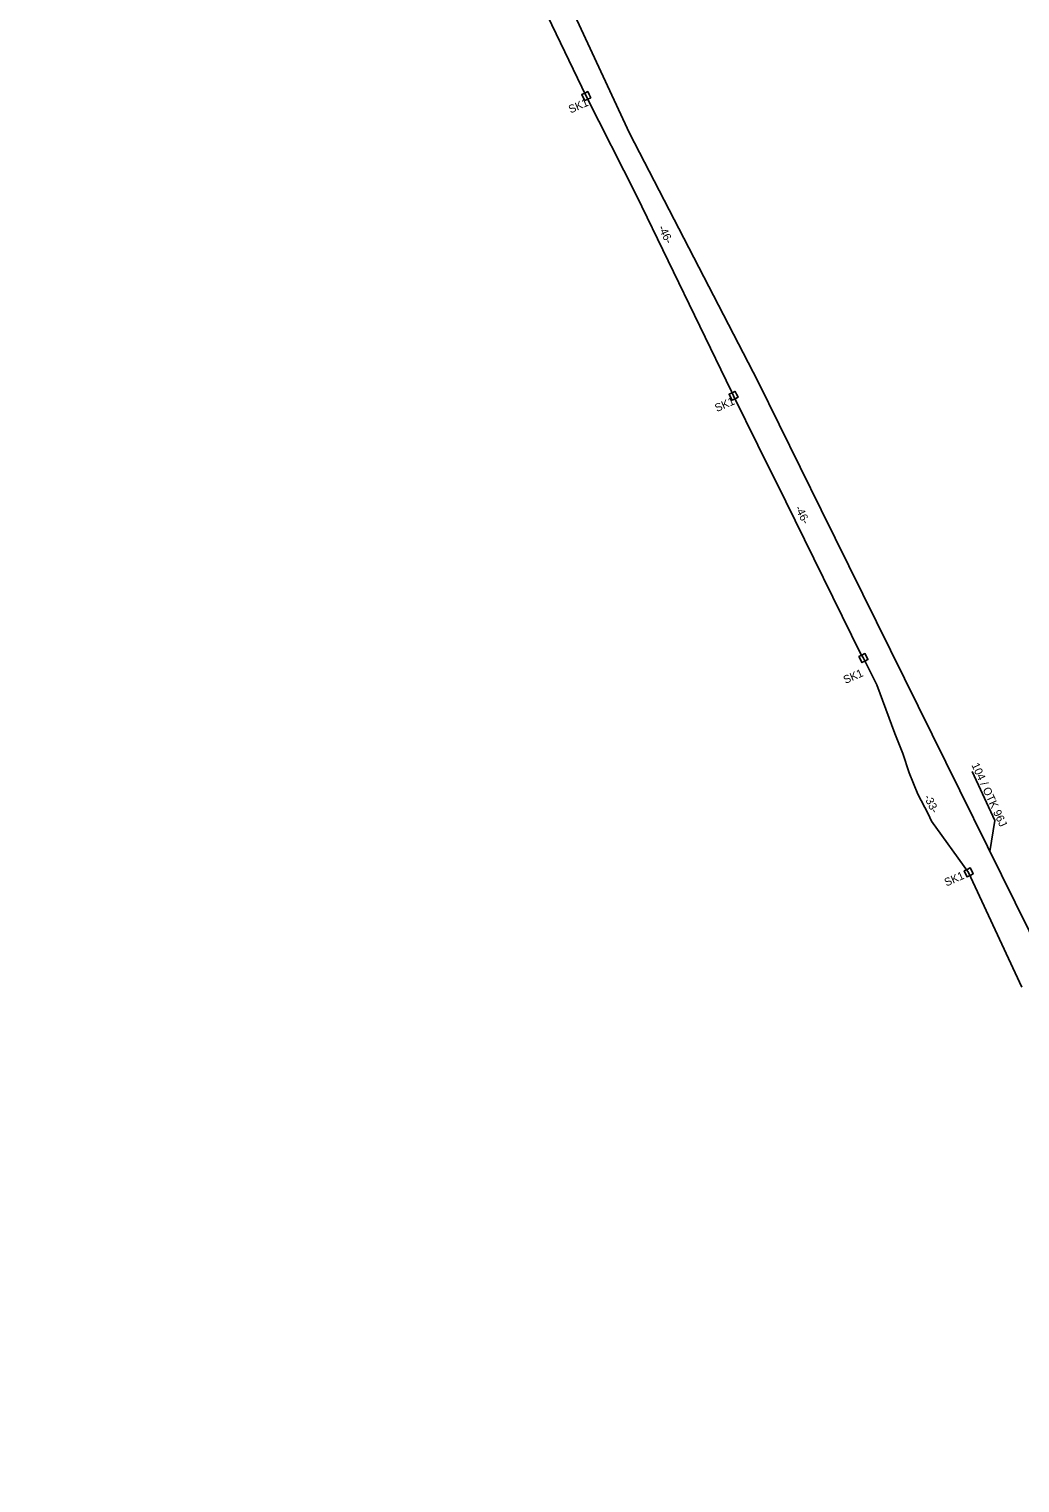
# Model space of a CAD drawing. Extents: x 6494530 to 6506885, y 5884901 to 5892312.
# Drawn here: x 6498577.7 to 6498710.8, y 5887103.4 to 5887298.7 of the extents above; entities that cross this region are included whole.
import ezdxf

# ---------------------------------------------------------------- set-up
doc = ezdxf.new("R2010")
doc.units = 0
for name, color, linetype in [('kabel W KANALIZACJI ISTN', 7, 'Continuous'), ('opis kabla CCTV_OTK', 7, 'Continuous'), ('opis kabla otk', 7, 'Continuous'), ('studnie do wyrysu', 7, 'Continuous'), ('trasa kanalizacji do wyrysu', 7, 'Continuous'), ('Warstwa 59', 7, 'Continuous')]:
    doc.layers.add(name, color=color, linetype=linetype)

# ---------------------------------------------------------------- blocks, each defined once
blk = doc.blocks.new('ELARM2_25')
at = {"layer": 'studnie do wyrysu'}
blk.add_lwpolyline([(0, 0.45), (0.45, 0.45), (0.45, 0), (0.45, -0.45), (0, -0.45), (-0.45, -0.45), (-0.45, 0), (-0.45, 0.45)], close=True, dxfattribs=at)
blk = doc.blocks.new('ELARM2_66')
at = {"layer": 'Warstwa 59'}
blk.add_lwpolyline([(0, 0.45), (0.45, 0.45), (0.45, 0), (0.45, -0.45), (0, -0.45), (-0.45, -0.45), (-0.45, 0), (-0.45, 0.45)], close=True, dxfattribs=at)
blk = doc.blocks.new('ELARM2_67')
at = {"layer": 'Warstwa 59'}
blk.add_lwpolyline([(0, 0.45), (0.45, 0.45), (0.45, 0), (0.45, -0.45), (0, -0.45), (-0.45, -0.45), (-0.45, 0), (-0.45, 0.45)], close=True, dxfattribs=at)
blk = doc.blocks.new('ELARM2_1')
at = {"layer": 'Warstwa 59'}
blk.add_lwpolyline([(0, 0.45), (0.45, 0.45), (0.45, 0), (0.45, -0.45), (0, -0.45), (-0.45, -0.45), (-0.45, 0), (-0.45, 0.45)], close=True, dxfattribs=at)

msp = doc.modelspace()

# ---------------------------------------------------------------- linework, layer by layer
at = {"layer": 'kabel W KANALIZACJI ISTN'}
msp.add_lwpolyline([(6498577.67, 5887422.75), (6498582.8, 5887420.7), (6498587.3, 5887414.44), (6498597.98, 5887391.63), (6498606.97, 5887375.92), (6498611.5, 5887366.83), (6498613.81, 5887361.31), (6498619.55, 5887350.55), (6498631.57, 5887332.68), (6498638.84, 5887323.37), (6498645.09, 5887313.28), (6498658.35, 5887284.69), (6498675.6, 5887251.28), (6498684.09, 5887234.11), (6498725.07, 5887151.19), (6498750.85, 5887098.33), (6498774.65, 5887048.75), (6498817.03, 5886964.45), (6498899.04, 5886796.7), (6498911.23, 5886766.36), (6498920.52, 5886751.91), (6498928.77, 5886739.11), (6498939.52, 5886730.06), (6498955.4, 5886717.81)], dxfattribs=at)
at = {"layer": 'opis kabla otk'}
msp.add_lwpolyline([(6498704.38, 5887198.93), (6498707.42, 5887192.38), (6498706.73, 5887188.21)], dxfattribs=at)
at = {"layer": 'studnie do wyrysu'}
msp.add_lwpolyline([(6498672.53, 5887250), (6498672.71, 5887249.62), (6498672.91, 5887249.21), (6498672.51, 5887249.02), (6498672.1, 5887248.82), (6498671.91, 5887249.22), (6498671.71, 5887249.63), (6498672.11, 5887249.82), (6498672.47, 5887250)], dxfattribs=at)
msp.add_lwpolyline([(6498672.53, 5887250), (6498672.71, 5887249.62), (6498672.91, 5887249.21), (6498672.51, 5887249.02), (6498672.1, 5887248.82), (6498671.91, 5887249.22), (6498671.71, 5887249.63), (6498672.11, 5887249.82), (6498672.47, 5887250)], dxfattribs=at)
msp.add_lwpolyline([(6498672.53, 5887250), (6498672.71, 5887249.62), (6498672.91, 5887249.21), (6498672.51, 5887249.02), (6498672.1, 5887248.82), (6498671.91, 5887249.22), (6498671.71, 5887249.63), (6498672.11, 5887249.82), (6498672.47, 5887250)], dxfattribs=at)
msp.add_lwpolyline([(6498672.53, 5887250), (6498672.71, 5887249.62), (6498672.91, 5887249.21), (6498672.51, 5887249.02), (6498672.1, 5887248.82), (6498671.91, 5887249.22), (6498671.71, 5887249.63), (6498672.11, 5887249.82), (6498672.47, 5887250)], dxfattribs=at)
msp.add_lwpolyline([(6498672.53, 5887250), (6498672.71, 5887249.62), (6498672.91, 5887249.21), (6498672.51, 5887249.02), (6498672.1, 5887248.82), (6498671.91, 5887249.22), (6498671.71, 5887249.63), (6498672.11, 5887249.82), (6498672.47, 5887250)], dxfattribs=at)
msp.add_lwpolyline([(6498672.53, 5887250), (6498672.71, 5887249.62), (6498672.91, 5887249.21), (6498672.51, 5887249.02), (6498672.1, 5887248.82), (6498671.91, 5887249.22), (6498671.71, 5887249.63), (6498672.11, 5887249.82), (6498672.47, 5887250)], dxfattribs=at)
at = {"layer": 'trasa kanalizacji do wyrysu'}
for points in [[(6498604.98, 5887371.2), (6498605.93, 5887369.01), (6498614.98, 5887352.04), (6498616.24, 5887349.76), (6498620.48, 5887340.81), (6498621.49, 5887338.86), (6498622.84, 5887336.13), (6498626.34, 5887330.34), (6498627.38, 5887329.22), (6498628.32, 5887329.56), (6498628.97, 5887329.69), (6498631.84, 5887327.85), (6498633.64, 5887325.41), (6498634.73, 5887323.76), (6498635.89, 5887321.59), (6498638.43, 5887318.74), (6498643.82, 5887307.76), (6498645.38, 5887303.9), (6498647.29, 5887300.47), (6498652.52, 5887289.67), (6498659.25, 5887276.33), (6498672.03, 5887250)], [(6498604.98, 5887371.2), (6498605.93, 5887369.01), (6498614.98, 5887352.04), (6498616.24, 5887349.76), (6498620.48, 5887340.81), (6498621.49, 5887338.86), (6498622.84, 5887336.13), (6498626.34, 5887330.34), (6498627.38, 5887329.22), (6498628.32, 5887329.56), (6498628.97, 5887329.69), (6498631.84, 5887327.85), (6498633.64, 5887325.41), (6498634.73, 5887323.76), (6498635.89, 5887321.59), (6498638.43, 5887318.74), (6498643.82, 5887307.76), (6498645.38, 5887303.9), (6498647.29, 5887300.47), (6498652.52, 5887289.67), (6498659.25, 5887276.33), (6498672.03, 5887250)], [(6498604.98, 5887371.2), (6498605.93, 5887369.01), (6498614.98, 5887352.04), (6498616.24, 5887349.76), (6498620.48, 5887340.81), (6498621.49, 5887338.86), (6498622.84, 5887336.13), (6498626.34, 5887330.34), (6498627.38, 5887329.22), (6498628.32, 5887329.56), (6498628.97, 5887329.69), (6498631.84, 5887327.85), (6498633.64, 5887325.41), (6498634.73, 5887323.76), (6498635.89, 5887321.59), (6498638.43, 5887318.74), (6498643.82, 5887307.76), (6498645.38, 5887303.9), (6498647.29, 5887300.47), (6498652.52, 5887289.67), (6498659.25, 5887276.33), (6498672.03, 5887250)], [(6498604.98, 5887371.2), (6498605.93, 5887369.01), (6498614.98, 5887352.04), (6498616.24, 5887349.76), (6498620.48, 5887340.81), (6498621.49, 5887338.86), (6498622.84, 5887336.13), (6498626.34, 5887330.34), (6498627.38, 5887329.22), (6498628.32, 5887329.56), (6498628.97, 5887329.69), (6498631.84, 5887327.85), (6498633.64, 5887325.41), (6498634.73, 5887323.76), (6498635.89, 5887321.59), (6498638.43, 5887318.74), (6498643.82, 5887307.76), (6498645.38, 5887303.9), (6498647.29, 5887300.47), (6498652.52, 5887289.67), (6498659.25, 5887276.33), (6498672.03, 5887250)], [(6498604.98, 5887371.2), (6498605.93, 5887369.01), (6498614.98, 5887352.04), (6498616.24, 5887349.76), (6498620.48, 5887340.81), (6498621.49, 5887338.86), (6498622.84, 5887336.13), (6498626.34, 5887330.34), (6498627.38, 5887329.22), (6498628.32, 5887329.56), (6498628.97, 5887329.69), (6498631.84, 5887327.85), (6498633.64, 5887325.41), (6498634.73, 5887323.76), (6498635.89, 5887321.59), (6498638.43, 5887318.74), (6498643.82, 5887307.76), (6498645.38, 5887303.9), (6498647.29, 5887300.47), (6498652.52, 5887289.67), (6498659.25, 5887276.33), (6498672.03, 5887250)], [(6498604.98, 5887371.2), (6498605.93, 5887369.01), (6498614.98, 5887352.04), (6498616.24, 5887349.76), (6498620.48, 5887340.81), (6498621.49, 5887338.86), (6498622.84, 5887336.13), (6498626.34, 5887330.34), (6498627.38, 5887329.22), (6498628.32, 5887329.56), (6498628.97, 5887329.69), (6498631.84, 5887327.85), (6498633.64, 5887325.41), (6498634.73, 5887323.76), (6498635.89, 5887321.59), (6498638.43, 5887318.74), (6498643.82, 5887307.76), (6498645.38, 5887303.9), (6498647.29, 5887300.47), (6498652.52, 5887289.67), (6498659.25, 5887276.33), (6498672.03, 5887250)], [(6498672.03, 5887250), (6498672.31, 5887249.42), (6498675.58, 5887242.8), (6498679.34, 5887235.22), (6498689.4, 5887214.71), (6498689.76, 5887214.19), (6498691.54, 5887210.6), (6498693.96, 5887204.03), (6498695.06, 5887201.38), (6498695.91, 5887198.78), (6498697.06, 5887195.88), (6498698.46, 5887193.27), (6498698.9, 5887192.27), (6498703.89, 5887185.39), (6498711.05, 5887169.97)], [(6498672.03, 5887250), (6498672.31, 5887249.42), (6498675.58, 5887242.8), (6498679.34, 5887235.22), (6498689.4, 5887214.71), (6498689.76, 5887214.19), (6498691.54, 5887210.6), (6498693.96, 5887204.03), (6498695.06, 5887201.38), (6498695.91, 5887198.78), (6498697.06, 5887195.88), (6498698.46, 5887193.27), (6498698.9, 5887192.27), (6498703.89, 5887185.39), (6498711.05, 5887169.97)], [(6498672.03, 5887250), (6498672.31, 5887249.42), (6498675.58, 5887242.8), (6498679.34, 5887235.22), (6498689.4, 5887214.71), (6498689.76, 5887214.19), (6498691.54, 5887210.6), (6498693.96, 5887204.03), (6498695.06, 5887201.38), (6498695.91, 5887198.78), (6498697.06, 5887195.88), (6498698.46, 5887193.27), (6498698.9, 5887192.27), (6498703.89, 5887185.39), (6498711.05, 5887169.97)], [(6498672.03, 5887250), (6498672.31, 5887249.42), (6498675.58, 5887242.8), (6498679.34, 5887235.22), (6498689.4, 5887214.71), (6498689.76, 5887214.19), (6498691.54, 5887210.6), (6498693.96, 5887204.03), (6498695.06, 5887201.38), (6498695.91, 5887198.78), (6498697.06, 5887195.88), (6498698.46, 5887193.27), (6498698.9, 5887192.27), (6498703.89, 5887185.39), (6498711.05, 5887169.97)], [(6498672.03, 5887250), (6498672.31, 5887249.42), (6498675.58, 5887242.8), (6498679.34, 5887235.22), (6498689.4, 5887214.71), (6498689.76, 5887214.19), (6498691.54, 5887210.6), (6498693.96, 5887204.03), (6498695.06, 5887201.38), (6498695.91, 5887198.78), (6498697.06, 5887195.88), (6498698.46, 5887193.27), (6498698.9, 5887192.27), (6498703.89, 5887185.39), (6498711.05, 5887169.97)], [(6498672.03, 5887250), (6498672.31, 5887249.42), (6498675.58, 5887242.8), (6498679.34, 5887235.22), (6498689.4, 5887214.71), (6498689.76, 5887214.19), (6498691.54, 5887210.6), (6498693.96, 5887204.03), (6498695.06, 5887201.38), (6498695.91, 5887198.78), (6498697.06, 5887195.88), (6498698.46, 5887193.27), (6498698.9, 5887192.27), (6498703.89, 5887185.39), (6498711.05, 5887169.97)]]:
    msp.add_lwpolyline(points, dxfattribs=at)
at = {"layer": 'Warstwa 59'}
for points in [[(6498672.53, 5887250), (6498672.71, 5887249.62), (6498672.91, 5887249.21), (6498672.51, 5887249.02), (6498672.1, 5887248.82), (6498671.91, 5887249.22), (6498671.71, 5887249.63), (6498672.11, 5887249.82), (6498672.47, 5887250)], [(6498672.47, 5887250), (6498672.52, 5887250.02), (6498672.53, 5887250)]]:
    msp.add_lwpolyline(points, dxfattribs=at)

# ---------------------------------------------------------------- block references
at = {"layer": 'studnie do wyrysu'}
for p, xscale, yscale, rotation in [((6498652.52, 5887289.67), 1.000001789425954, 1.0000017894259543, -63.95769035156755), ((6498652.52, 5887289.67), 1.000001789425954, 1.0000017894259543, -63.95769035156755), ((6498652.52, 5887289.67), 1.000001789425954, 1.0000017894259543, -63.95769035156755), ((6498652.52, 5887289.67), 1.000001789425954, 1.0000017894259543, -63.95769035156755), ((6498652.52, 5887289.67), 1.000001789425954, 1.0000017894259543, -63.95769035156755), ((6498652.52, 5887289.67), 1.000001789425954, 1.0000017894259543, -63.95769035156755), ((6498689.76, 5887214.19), 1.0000001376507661, 1.0000001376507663, -63.307277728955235), ((6498689.76, 5887214.19), 1.0000001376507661, 1.0000001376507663, -63.307277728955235), ((6498689.76, 5887214.19), 1.0000001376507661, 1.0000001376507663, -63.307277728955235), ((6498689.76, 5887214.19), 1.0000001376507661, 1.0000001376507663, -63.307277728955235), ((6498689.76, 5887214.19), 1.0000001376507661, 1.0000001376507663, -63.307277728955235), ((6498689.76, 5887214.19), 1.0000001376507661, 1.0000001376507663, -63.307277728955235), ((6498703.89, 5887185.39), 1.0000011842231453, 1.000001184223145, -64.41114115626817), ((6498703.89, 5887185.39), 1.0000011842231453, 1.000001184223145, -64.41114115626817), ((6498703.89, 5887185.39), 1.0000011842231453, 1.000001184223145, -64.41114115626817), ((6498703.89, 5887185.39), 1.0000011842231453, 1.000001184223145, -64.41114115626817), ((6498703.89, 5887185.39), 1.0000011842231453, 1.000001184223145, -64.41114115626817), ((6498703.89, 5887185.39), 1.0000011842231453, 1.000001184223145, -64.41114115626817)]:
    msp.add_blockref('ELARM2_25', p, dxfattribs=dict(at, xscale=xscale, yscale=yscale, rotation=rotation))
at = {"layer": 'Warstwa 59'}
for name, p, xscale, yscale, rotation in [('ELARM2_66', (6498652.52, 5887289.67), 1.000001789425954, 1.0000017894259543, -63.95769035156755), ('ELARM2_67', (6498689.76, 5887214.19), 1.0000001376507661, 1.0000001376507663, -63.307277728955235), ('ELARM2_1', (6498703.89, 5887185.39), 1.0000011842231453, 1.000001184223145, -64.41114115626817)]:
    msp.add_blockref(name, p, dxfattribs=dict(at, xscale=xscale, yscale=yscale, rotation=rotation))

# ---------------------------------------------------------------- texts
at = {"layer": 'opis kabla CCTV_OTK'}
msp.add_text('104 / OTK 96J', height=1.075, rotation=294.7136, dxfattribs=at).set_placement((6498704.24, 5887199.82))
at = {"layer": 'studnie do wyrysu'}
for p in [(6498650.42, 5887287.34), (6498650.42, 5887287.34), (6498670.07, 5887247.22), (6498670.07, 5887247.22), (6498687.34, 5887210.7), (6498687.34, 5887210.7), (6498700.91, 5887183.49), (6498700.91, 5887183.49)]:
    msp.add_text('SK1', height=1.075, rotation=23.6947, dxfattribs=at).set_placement(p)
at = {"layer": 'trasa kanalizacji do wyrysu'}
for s, p in [('-46-', (6498662.14, 5887272.03)), ('-46-', (6498662.14, 5887272.03)), ('-46-', (6498680.52, 5887234.36)), ('-46-', (6498680.52, 5887234.36)), ('-33-', (6498697.85, 5887195.54)), ('-33-', (6498697.85, 5887195.54))]:
    msp.add_text(s, height=1.075, rotation=295.986, dxfattribs=at).set_placement(p)

doc.saveas('drawing.dxf')
